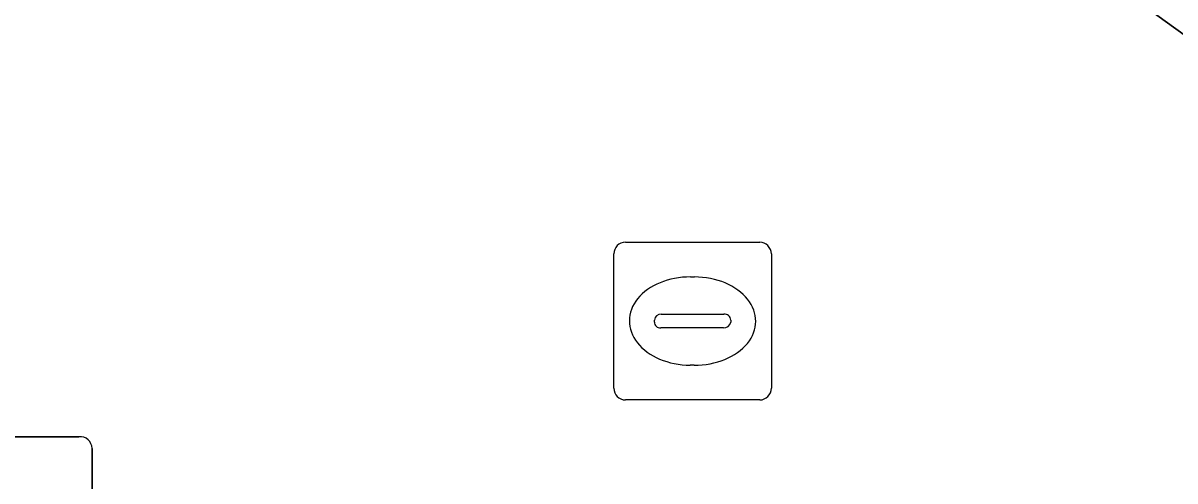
# Model space of a CAD drawing. Extents: x 161087 to 161926, y 382572 to 383873.
# Drawn here: x 161484.96 to 161492.28, y 383523.15 to 383526.06 of the extents above; entities that cross this region are included whole.
import ezdxf

# ---------------------------------------------------------------- set-up
doc = ezdxf.new("R2010")
doc.units = 0
for name, color, linetype in [('IMGEO_Fietsenrek', 7, 'Continuous'), ('IMGEO_Pand', 7, 'Continuous'), ('IMGEO_Rioolput', 7, 'Continuous'), ('IMGEO_Voetpad_open', 7, 'Continuous')]:
    doc.layers.add(name, color=color, linetype=linetype)

msp = doc.modelspace()

# ---------------------------------------------------------------- linework, layer by layer
at = {"layer": 'IMGEO_Fietsenrek'}
for p, q in [((161484.4789, 383523.4355), (161485.3198, 383523.4355)), ((161485.3198, 383523.4355), (161484.4789, 383523.4355)), ((161485.4035, 383523.3611), (161485.4035, 383522.5202)), ((161485.4035, 383522.5202), (161485.4035, 383523.3611))]:
    msp.add_line(p, q, dxfattribs=at)
msp.add_arc((161485.3256, 383523.3578), 0.0779, 2.4484, 94.28452, dxfattribs=at)
msp.add_arc((161485.3256, 383523.3578), 0.0779, 2.4484, 94.28452, dxfattribs=at)
at = {"layer": 'IMGEO_Pand'}
msp.add_lwpolyline([(161520.876, 383524.441), (161516.055, 383520.433), (161509.739, 383528.031), (161512.603, 383529.263), (161506.606, 383544.575), (161500, 383541.929), (161490.281, 383538.035), (161490.489, 383537.516), (161491.174, 383535.809), (161488.273, 383535.682), (161485.051, 383531.22), (161493.036, 383525.48)], dxfattribs=at)
at = {"layer": 'IMGEO_Rioolput'}
for p, q in [((161488.7889, 383524.6695), (161489.6411, 383524.6695)), ((161488.7145, 383523.7429), (161488.7145, 383524.5951)), ((161489.7155, 383524.5951), (161489.7155, 383523.7429)), ((161489.2025, 383524.4487), (161489.2275, 383524.4487)), ((161488.9729, 383524.1629), (161488.9729, 383524.1751)), ((161489.016, 383524.2123), (161489.4139, 383524.2123)), ((161489.457, 383524.1751), (161489.457, 383524.1629)), ((161489.4105, 383524.1257), (161489.0126, 383524.1257)), ((161489.2245, 383523.8893), (161489.1996, 383523.8893)), ((161489.6411, 383523.6685), (161488.7889, 383523.6685))]:
    msp.add_line(p, q, dxfattribs=at)
for points in [[(161488.7889, 383524.6695), (161489.6411, 383524.6695)], [(161488.7145, 383523.7429), (161488.7145, 383524.5951)], [(161489.7155, 383524.5951), (161489.7155, 383523.7429)], [(161489.6411, 383523.6685), (161488.7889, 383523.6685)]]:
    msp.add_lwpolyline(points, dxfattribs=at)
for centre, radius, start, end in [((161488.791, 383524.593), 0.0765, 91.55205, 178.44795), ((161488.791, 383524.593), 0.0765, 91.55205, 178.44795), ((161489.639, 383524.593), 0.0765, 1.55205, 88.44795), ((161489.639, 383524.593), 0.0765, 1.55205, 88.44795), ((161489.0131, 383524.1721), 0.0403, 85.87752, 175.75265), ((161489.0096, 383524.1622), 0.0366, 178.93798, 274.71019), ((161489.4144, 383524.1685), 0.043, 264.86636, 352.45326), ((161489.4184, 383524.1739), 0.0386, 1.73085, 96.63898), ((161488.791, 383523.745), 0.0765, 181.55205, 268.44795), ((161488.791, 383523.745), 0.0765, 181.55205, 268.44795), ((161489.639, 383523.745), 0.0765, 271.55205, 358.44795), ((161489.639, 383523.745), 0.0765, 271.55205, 358.44795)]:
    msp.add_arc(centre, radius, start, end, dxfattribs=at)
for centre, major_axis, ratio, start_param, end_param in [((161489.201, 383524.169), (-0.3872, 0.002), 0.722429, 4.712389, 7.853982), ((161489.226, 383524.169), (-0.3901, 0.002), 0.717154, 1.570796, 4.712389)]:
    msp.add_ellipse(centre, major_axis=major_axis, ratio=ratio, start_param=start_param, end_param=end_param, dxfattribs=at)
at = {"layer": 'IMGEO_Voetpad_open'}
msp.add_lwpolyline([(161493.036, 383525.48), (161485.051, 383531.22)], dxfattribs=at)

doc.saveas('drawing.dxf')
